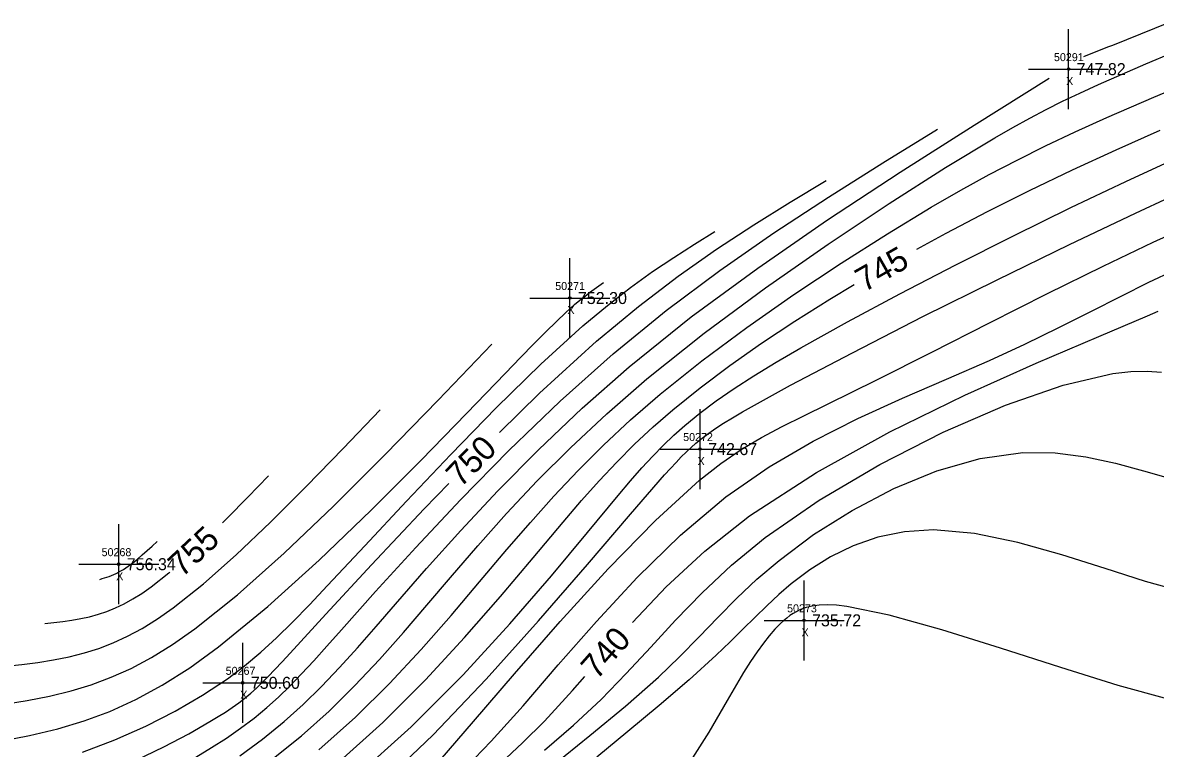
# Model space of a CAD drawing. Extents: x 1378535 to 1380697, y 997729 to 1000024.
# Drawn here: x 1379791 to 1379932.6, y 999210.4 to 999301.1 of the extents above; entities that cross this region are included whole.
import ezdxf

# ---------------------------------------------------------------- set-up
doc = ezdxf.new("R2010")
doc.units = 0
for name, color, linetype in [('RD_DTM_Major1', 7, 'Continuous'), ('RD_DTM_Major1_Lbl', 7, 'Continuous'), ('RD_DTM_Minor1', 7, 'Continuous'), ('RD_EX_Misc', 7, 'Continuous'), ('RD_EX_Misc_txCode', 7, 'Continuous'), ('RD_EX_TX_Misc_ELEV', 7, 'Continuous'), ('RD_SMD_Locator', 7, 'Continuous')]:
    doc.layers.add(name, color=color, linetype=linetype)

msp = doc.modelspace()

# ---------------------------------------------------------------- linework, layer by layer
at = {"layer": 'RD_DTM_Major1'}
for points in [[(1379902.8, 999272.79), (1379906.45, 999274.78), (1379911.63, 999277.47), (1379916.9, 999280.1), (1379922.26, 999282.68), (1379927.71, 999285.21), (1379933.21, 999287.67)], [(1379850.65, 999249.88), (1379855.62, 999254.76), (1379862.78, 999261.28), (1379867.99, 999265.62), (1379872.97, 999269.42), (1379877.76, 999272.79), (1379882.41, 999275.83), (1379886.97, 999278.66), (1379891.47, 999281.38)], [(1379821.35, 999201.51), (1379823.58, 999203.1), (1379830.26, 999208.41), (1379836.06, 999213.62), (1379841.39, 999218.93), (1379846.28, 999224.22), (1379850.75, 999229.36), (1379854.84, 999234.21), (1379858.58, 999238.66), (1379860.89, 999241.34), (1379863.11, 999243.83), (1379865.3, 999246.16), (1379867.52, 999248.39), (1379869.84, 999250.56), (1379872.29, 999252.71), (1379875.71, 999255.46), (1379879.42, 999258.24), (1379883.38, 999261.02), (1379887.57, 999263.78), (1379891.92, 999266.51), (1379894.98, 999268.34)], [(1379867.24, 999226.13), (1379871.47, 999230.55), (1379876.31, 999235.03), (1379881.89, 999239.44), (1379890.24, 999244.88), (1379899.42, 999249.94), (1379908.8, 999254.53), (1379917.72, 999258.54), (1379925.55, 999261.88), (1379931.63, 999264.45), (1379932.95, 999265.03)], [(1379816, 999238.55), (1379816.61, 999239.15), (1379819.18, 999241.77), (1379821.78, 999244.45)], [(1379787.5, 999202.6), (1379792.73, 999204.02), (1379797.12, 999205.5), (1379801.28, 999207.12), (1379805.15, 999208.84), (1379808.68, 999210.56), (1379811.8, 999212.21), (1379814.44, 999213.72), (1379815.46, 999214.34), (1379816.39, 999214.92), (1379817.24, 999215.5), (1379818.04, 999216.07), (1379818.81, 999216.66), (1379819.56, 999217.29), (1379820.25, 999217.92), (1379820.97, 999218.61), (1379821.73, 999219.37), (1379822.55, 999220.23), (1379823.45, 999221.18), (1379824.45, 999222.26), (1379828.94, 999227.16), (1379834.65, 999233.33), (1379841.22, 999240.3), (1379844.31, 999243.48)], [(1379793.8, 999225.97), (1379794.92, 999226.09), (1379796.05, 999226.23), (1379797.17, 999226.39), (1379798.29, 999226.59), (1379799.4, 999226.83), (1379800.51, 999227.14), (1379801.57, 999227.5), (1379802.63, 999227.93), (1379803.71, 999228.44), (1379804.81, 999229.05), (1379805.94, 999229.75), (1379807.1, 999230.56), (1379809.31, 999232.3), (1379809.43, 999232.41)], [(1379850.8, 999208.54), (1379853.51, 999211.05), (1379856.24, 999213.77), (1379859.75, 999217.61), (1379861.29, 999219.38)]]:
    msp.add_lwpolyline(points, dxfattribs=at)
at = {"layer": 'RD_DTM_Minor1'}
for points in [[(1379923.69, 999296.85), (1379926.69, 999298.05), (1379927.3, 999298.29), (1379934.28, 999301.09)], [(1379821.96, 999208.82), (1379825.89, 999211.96), (1379829.33, 999215.04), (1379832.56, 999218.23), (1379835.64, 999221.5), (1379838.62, 999224.86), (1379841.56, 999228.28), (1379844.52, 999231.75), (1379847.94, 999235.71), (1379851.52, 999239.72), (1379855.36, 999243.8), (1379859.51, 999247.96), (1379864.05, 999252.21), (1379869.07, 999256.57), (1379876.2, 999262.26), (1379883.87, 999267.94), (1379891.7, 999273.42), (1379899.33, 999278.5), (1379906.4, 999282.99), (1379912.53, 999286.69), (1379914.8, 999287.99), (1379916.91, 999289.15), (1379918.96, 999290.23), (1379921.02, 999291.26), (1379923.18, 999292.29), (1379925.52, 999293.37), (1379931.43, 999295.96), (1379938.19, 999298.78)], [(1379818.16, 999209.46), (1379821, 999211.54), (1379823.71, 999213.72), (1379826.1, 999215.86), (1379828.39, 999218.1), (1379830.63, 999220.47), (1379832.89, 999222.96), (1379835.2, 999225.61), (1379837.63, 999228.41), (1379841.52, 999232.86), (1379845.79, 999237.61), (1379850.44, 999242.58), (1379855.5, 999247.7), (1379860.96, 999252.89), (1379866.83, 999258.05), (1379874.61, 999264.3), (1379882.92, 999270.42), (1379891.65, 999276.44), (1379900.7, 999282.39), (1379909.96, 999288.29), (1379919.32, 999294.16)], [(1379828.07, 999210.19), (1379832.64, 999214.29), (1379836.89, 999218.5), (1379840.85, 999222.75), (1379844.58, 999227), (1379848.14, 999231.18), (1379851.56, 999235.22), (1379854.49, 999238.61), (1379857.43, 999241.9), (1379860.45, 999245.11), (1379863.63, 999248.28), (1379867.02, 999251.45), (1379870.72, 999254.65), (1379875.92, 999258.81), (1379881.55, 999262.99), (1379887.41, 999267.1), (1379893.33, 999271.03), (1379899.12, 999274.7), (1379904.6, 999278.01), (1379908.3, 999280.14), (1379911.85, 999282.09), (1379915.34, 999283.92), (1379918.89, 999285.68), (1379922.59, 999287.43), (1379926.55, 999289.22), (1379932.42, 999291.78), (1379938.69, 999294.39)], [(1379812.69, 999209.28), (1379814.65, 999210.47), (1379816.51, 999211.67), (1379818.28, 999212.89), (1379819.96, 999214.15), (1379821.56, 999215.47), (1379823.01, 999216.77), (1379824.44, 999218.16), (1379825.9, 999219.68), (1379827.42, 999221.33), (1379829.07, 999223.16), (1379830.87, 999225.19), (1379835.15, 999229.98), (1379840.16, 999235.48), (1379845.76, 999241.44), (1379851.82, 999247.63), (1379858.22, 999253.79), (1379864.84, 999259.71), (1379871.47, 999265.12), (1379878.18, 999270.13), (1379884.94, 999274.83), (1379891.74, 999279.27), (1379898.56, 999283.56), (1379905.4, 999287.77)], [(1379832.49, 999206.66), (1379839.6, 999213.07), (1379846.08, 999219.57), (1379851.93, 999225.94), (1379857.13, 999231.95), (1379861.65, 999237.38), (1379865.48, 999242), (1379867.02, 999243.81), (1379868.44, 999245.43), (1379869.79, 999246.9), (1379871.11, 999248.25), (1379872.44, 999249.52), (1379873.81, 999250.74), (1379875.67, 999252.27), (1379877.71, 999253.8), (1379879.95, 999255.35), (1379882.44, 999256.96), (1379885.21, 999258.66), (1379888.29, 999260.46), (1379894.12, 999263.71), (1379900.66, 999267.21), (1379907.67, 999270.83), (1379914.88, 999274.46), (1379922.05, 999277.97), (1379928.93, 999281.23), (1379933.9, 999283.51)], [(1379836.01, 999206.01), (1379842.35, 999212.08), (1379848.96, 999219.04), (1379855.5, 999226.33), (1379861.63, 999233.38), (1379867.01, 999239.65), (1379871.28, 999244.55), (1379872.02, 999245.37), (1379872.71, 999246.12), (1379873.36, 999246.8), (1379873.98, 999247.42), (1379874.58, 999247.99), (1379875.18, 999248.52), (1379875.96, 999249.17), (1379876.79, 999249.79), (1379877.67, 999250.41), (1379878.65, 999251.04), (1379879.75, 999251.71), (1379880.99, 999252.44), (1379887.01, 999255.76), (1379894.74, 999259.83), (1379903.56, 999264.34), (1379912.82, 999268.96), (1379921.89, 999273.38), (1379930.11, 999277.29), (1379934.41, 999279.27)], [(1379798.51, 999209.89), (1379802.57, 999211.43), (1379806.45, 999213.16), (1379810.11, 999215.03), (1379813.52, 999217.01), (1379816.63, 999219.08), (1379818.77, 999220.7), (1379820.8, 999222.39), (1379822.78, 999224.19), (1379824.78, 999226.16), (1379826.88, 999228.32), (1379829.15, 999230.72), (1379833.79, 999235.69), (1379839, 999241.27), (1379844.55, 999247.12), (1379850.22, 999252.93), (1379855.79, 999258.39), (1379861.04, 999263.18), (1379864.12, 999265.75), (1379867.03, 999268), (1379869.78, 999269.97), (1379872.43, 999271.75), (1379875.01, 999273.4), (1379877.55, 999274.98)], [(1379843.2, 999208.9), (1379847.39, 999213.73), (1379852.51, 999219.68), (1379858.23, 999226.22), (1379864.21, 999232.81), (1379870.12, 999238.88), (1379875.63, 999243.91), (1379878.3, 999245.99), (1379880.85, 999247.73), (1379883.38, 999249.24), (1379885.96, 999250.61), (1379888.69, 999251.96), (1379891.65, 999253.4), (1379897.79, 999256.44), (1379904.66, 999259.9), (1379911.9, 999263.57), (1379919.15, 999267.23), (1379926.08, 999270.66), (1379932.32, 999273.64), (1379935.36, 999275.01)], [(1379847.53, 999209.11), (1379849.6, 999211.26), (1379853.58, 999215.71), (1379857.97, 999220.8), (1379862.74, 999226.23), (1379867.84, 999231.74), (1379873.25, 999237.02), (1379878.93, 999241.81), (1379884.33, 999245.57), (1379889.85, 999248.79), (1379895.44, 999251.61), (1379901.02, 999254.14), (1379906.52, 999256.52), (1379911.89, 999258.87), (1379916.3, 999260.92), (1379920.54, 999262.99), (1379924.55, 999265), (1379928.32, 999266.91), (1379931.81, 999268.66), (1379934.99, 999270.17)], [(1379788.28, 999211.27), (1379791.91, 999211.97), (1379795.44, 999212.81), (1379798.71, 999213.8), (1379801.93, 999215), (1379805.17, 999216.47), (1379808.47, 999218.27), (1379811.91, 999220.45), (1379815.53, 999223.06), (1379821.66, 999228.09), (1379828.11, 999233.92), (1379834.6, 999240.15), (1379840.84, 999246.39), (1379846.52, 999252.23), (1379851.37, 999257.27), (1379853.26, 999259.22), (1379854.93, 999260.94), (1379856.42, 999262.44), (1379857.75, 999263.75), (1379858.94, 999264.87), (1379860.03, 999265.84), (1379860.68, 999266.39), (1379861.3, 999266.88), (1379861.9, 999267.34), (1379862.48, 999267.77), (1379863.06, 999268.19), (1379863.62, 999268.59)], [(1379780.04, 999214.9), (1379782.96, 999215.2), (1379785.86, 999215.53), (1379788.75, 999215.91), (1379791.58, 999216.36), (1379794.37, 999216.9), (1379797.08, 999217.56), (1379799.61, 999218.33), (1379802.1, 999219.26), (1379804.6, 999220.38), (1379807.15, 999221.75), (1379809.78, 999223.38), (1379812.54, 999225.31), (1379817.9, 999229.58), (1379823.71, 999234.76), (1379829.88, 999240.67), (1379836.33, 999247.11), (1379842.96, 999253.92), (1379849.68, 999260.91)], [(1379856.27, 999210.15), (1379859.87, 999213.27), (1379863.33, 999216.5), (1379866.48, 999219.72), (1379869.54, 999223.03), (1379872.64, 999226.41), (1379875.96, 999229.83), (1379879.64, 999233.27), (1379883.85, 999236.73), (1379890.6, 999241.42), (1379898.16, 999245.88), (1379906.07, 999249.9), (1379913.87, 999253.27), (1379921.09, 999255.78), (1379927.28, 999257.22), (1379929.55, 999257.47), (1379931.58, 999257.52), (1379933.39, 999257.42)], [(1379786.92, 999220.43), (1379788.93, 999220.64), (1379790.93, 999220.86), (1379792.93, 999221.12), (1379794.9, 999221.44), (1379796.85, 999221.83), (1379798.76, 999222.31), (1379800.56, 999222.88), (1379802.35, 999223.56), (1379804.14, 999224.39), (1379805.98, 999225.38), (1379807.87, 999226.55), (1379809.84, 999227.93), (1379813.64, 999230.95), (1379817.71, 999234.57), (1379822.02, 999238.67), (1379826.5, 999243.14), (1379831.08, 999247.85), (1379835.73, 999252.68)], [(1379857.32, 999208.25), (1379861.92, 999211.98), (1379866.39, 999215.67), (1379870.49, 999219.28), (1379873.13, 999221.82), (1379875.58, 999224.3), (1379877.93, 999226.74), (1379880.31, 999229.14), (1379882.82, 999231.52), (1379885.58, 999233.88), (1379889.9, 999237.09), (1379894.73, 999240.13), (1379899.91, 999242.84), (1379905.3, 999245.06), (1379910.73, 999246.62), (1379916.05, 999247.37), (1379920.07, 999247.32), (1379923.92, 999246.82), (1379927.61, 999246.01), (1379931.14, 999245.05), (1379934.5, 999244.1)], [(1379935.92, 999229.97), (1379931.38, 999231.25), (1379926.32, 999232.87), (1379920.93, 999234.58), (1379915.43, 999236.12), (1379910.01, 999237.24), (1379904.87, 999237.69), (1379901.25, 999237.46), (1379897.91, 999236.76), (1379894.83, 999235.68), (1379892.01, 999234.3), (1379889.43, 999232.69), (1379887.1, 999230.93), (1379885.54, 999229.6), (1379884.05, 999228.21), (1379882.58, 999226.77), (1379881.07, 999225.26), (1379879.47, 999223.68), (1379877.73, 999222.01), (1379874.34, 999218.96), (1379870.58, 999215.75), (1379866.66, 999212.48), (1379862.8, 999209.26)], [(1379800.68, 999231.5), (1379800.97, 999231.59), (1379801.27, 999231.68), (1379801.56, 999231.78), (1379801.85, 999231.88), (1379802.15, 999231.99), (1379802.45, 999232.12), (1379802.74, 999232.25), (1379803.03, 999232.4), (1379803.32, 999232.56), (1379803.62, 999232.74), (1379803.93, 999232.93), (1379804.24, 999233.14), (1379804.81, 999233.57), (1379805.39, 999234.04), (1379805.99, 999234.55), (1379806.6, 999235.09), (1379807.21, 999235.65), (1379807.83, 999236.22)], [(1379934.23, 999216.53), (1379927.96, 999218.25), (1379920.79, 999220.48), (1379913.27, 999222.9), (1379905.94, 999225.19), (1379899.35, 999227.03), (1379894.03, 999228.13), (1379892.75, 999228.27), (1379891.61, 999228.31), (1379890.61, 999228.27), (1379889.73, 999228.15), (1379888.95, 999227.97), (1379888.25, 999227.72), (1379887.79, 999227.5), (1379887.35, 999227.25), (1379886.94, 999226.98), (1379886.54, 999226.67), (1379886.14, 999226.33), (1379885.75, 999225.97), (1379885.07, 999225.26), (1379884.36, 999224.45), (1379883.62, 999223.52), (1379882.84, 999222.45), (1379882.01, 999221.23), (1379881.13, 999219.84), (1379879.09, 999216.37), (1379876.78, 999212.41), (1379874.19, 999208.27)]]:
    msp.add_lwpolyline(points, dxfattribs=at)
at = {"layer": 'RD_EX_Misc'}
for p, q in [((1379921.77, 999290.28), (1379921.77, 999300.28)), ((1379916.77, 999295.28), (1379926.77, 999295.28)), ((1379859.43, 999261.67), (1379859.43, 999271.67)), ((1379854.43, 999266.67), (1379864.43, 999266.67)), ((1379875.71, 999242.79), (1379875.71, 999252.79)), ((1379870.71, 999247.79), (1379880.71, 999247.79)), ((1379803.04, 999228.4), (1379803.04, 999238.4)), ((1379798.04, 999233.4), (1379808.04, 999233.4)), ((1379888.7, 999221.38), (1379888.7, 999231.38)), ((1379883.7, 999226.38), (1379893.7, 999226.38)), ((1379818.55, 999213.57), (1379818.55, 999223.57)), ((1379813.55, 999218.57), (1379823.55, 999218.57))]:
    msp.add_line(p, q, dxfattribs=at)
at = {"layer": 'RD_SMD_Locator'}
for centre in [(1379921.77, 999295.28), (1379859.43, 999266.67), (1379875.71, 999247.79), (1379803.04, 999233.4), (1379888.7, 999226.38), (1379818.55, 999218.57)]:
    msp.add_circle(centre, 0.15, dxfattribs=at)

# ---------------------------------------------------------------- texts
at = {"layer": 'RD_DTM_Major1_Lbl'}
for s, rotation, p in [('745', 29.674, (1379896.23, 999267.36)), ('750', 45.2882, (1379845.78, 999242.88)), ('755', 43.0728, (1379810.95, 999231.66)), ('740', 48.6136, (1379862.8, 999218.85))]:
    msp.add_text(s, height=3, rotation=rotation, dxfattribs=at).set_placement(p)
at = {"layer": 'RD_EX_Misc_txCode'}
for s, p in [('50291', (1379919.94, 999296.28)), ('X', (1379921.46, 999293.28)), ('50271', (1379857.6, 999267.67)), ('X', (1379859.12, 999264.67)), ('50272', (1379873.59, 999248.79)), ('X', (1379875.39, 999245.79)), ('50268', (1379800.9, 999234.4)), ('X', (1379802.73, 999231.4)), ('50273', (1379886.58, 999227.38)), ('X', (1379888.39, 999224.38)), ('50267', (1379816.41, 999219.57)), ('X', (1379818.23, 999216.57))]:
    msp.add_text(s, height=1, dxfattribs=at).set_placement(p)
at = {"layer": 'RD_EX_TX_Misc_ELEV'}
for s, p in [('747.82', (1379922.77, 999294.53)), ('752.30', (1379860.43, 999265.92)), ('742.67', (1379876.71, 999247.04)), ('756.34', (1379804.04, 999232.65)), ('735.72', (1379889.7, 999225.63)), ('750.60', (1379819.55, 999217.82))]:
    msp.add_text(s, height=1.5, dxfattribs=at).set_placement(p)

doc.saveas('drawing.dxf')
